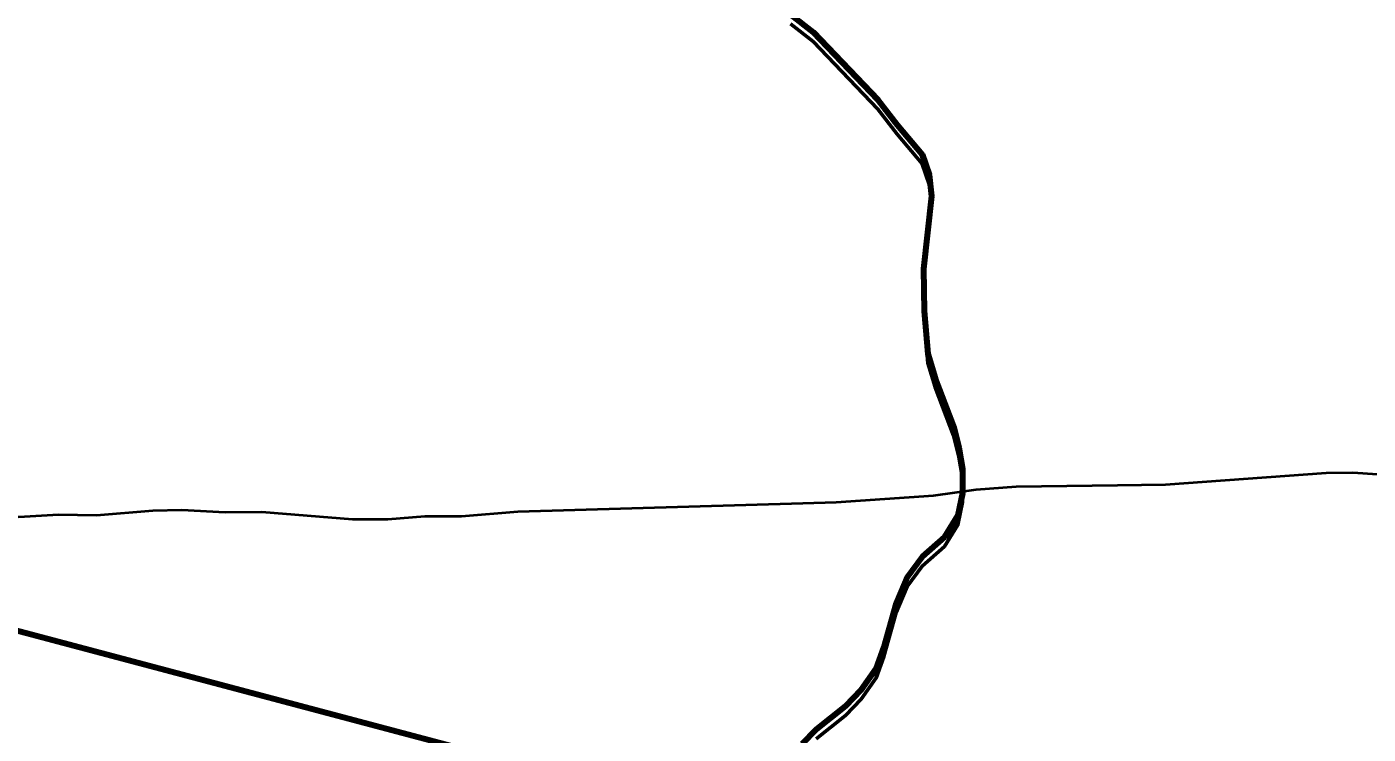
# Model space of a CAD drawing. Extents: x -1643653 to 4543381, y 1624270 to 13878484.
# Drawn here: x 736109 to 739872, y 8960573 to 8962558 of the extents above; entities that cross this region are included whole.
import ezdxf

# ---------------------------------------------------------------- set-up
doc = ezdxf.new("R2010")
doc.units = 0
doc.header["$LTSCALE"] = 200
for name, color, linetype, lineweight in [('12', 7, 'Continuous', 25), ('24', 7, 'Continuous', 25), ('53', 7, 'Continuous', 106), ('59', 7, 'Continuous', 53), ('60', 7, 'Continuous', 13), ('9', 7, 'Continuous', 90)]:
    doc.layers.add(name, color=color, linetype=linetype, lineweight=lineweight)

msp = doc.modelspace()

# ---------------------------------------------------------------- linework, layer by layer
at = {"layer": '12', "lineweight": 40}
for points in [[(739168.8, 8961271.6), (739303.4, 8961273.3), (739754.5, 8961306.8), (739829, 8961307.2), (739953.4, 8961299), (740034.8, 8961298.8), (740177.7, 8961306.9), (740305.3, 8961315.9), (740936, 8961365.4)], [(738285.5, 8961221), (738379.3, 8961223.8), (738652.4, 8961242.4), (738771.9, 8961259.9), (738884.5, 8961268.1), (739168.8, 8961271.6)], [(735620.8, 8961178.7), (735731.5, 8961178.7), (735939.1, 8961184.7), (736086.4, 8961182.8), (736197.1, 8961189.1), (736304, 8961187.6), (736462.5, 8961200.2), (736543.4, 8961202.1), (736665.1, 8961195.8), (736768.2, 8961197.3), (737022.4, 8961176.7), (737121.8, 8961176.5), (737224.9, 8961184.4), (737328.1, 8961184.8), (737486.6, 8961197.6), (738285.5, 8961221)]]:
    msp.add_lwpolyline(points, dxfattribs=at)
at = {"layer": '24', "lineweight": 53}
msp.add_lwpolyline([(738251, 8962593.2), (738314.9, 8962542.9), (738496.7, 8962353.4), (738550.2, 8962283), (738620.6, 8962200.2), (738640.6, 8962142.4), (738647, 8962082.8), (738624.5, 8961879.2), (738626.6, 8961759.9), (738636.5, 8961640.5), (738657.2, 8961572.5), (738708.2, 8961437), (738723.9, 8961377.2), (738733.9, 8961317.5), (738734.2, 8961249.7), (738720.9, 8961186.2), (738683.6, 8961126.1), (738620.8, 8961070.7), (738578.4, 8961013.8), (738548.1, 8960940.1), (738513.2, 8960816.6), (738491.7, 8960757.4), (738449.6, 8960697.3), (738406.1, 8960651.4), (738323.2, 8960586.2), (738283.9, 8960545.5)], dxfattribs=at)
at = {"layer": '24'}
msp.add_spline([(738367.7, 8959924.4), (738437.2, 8960071.1), (738471.9, 8960121.3), (738537.5, 8960171.6), (738630.2, 8960202.5), (738765.3, 8960248.8), (738950.5, 8960322.2), (739124.2, 8960357), (739313.4, 8960368.5), (739359.7, 8960368.5), (739506.3, 8960291.3), (739610.6, 8960229.5), (739660.8, 8960198.6), (739703.2, 8960210.2), (739761.1, 8960275.8), (739826.7, 8960310.6), (739919.4, 8960314.5), (740031.3, 8960372.4), (740096.9, 8960453.5), (740178, 8960523), (740239.7, 8960542.3), (740340.1, 8960557.8), (740509.9, 8960496), (740648.9, 8960465.1), (740753.1, 8960465.1), (740865, 8960488.3), (740926.8, 8960519.2), (741135.2, 8960677.5), (741193.1, 8960747.1), (741278, 8960812.7), (741293.5, 8960851.3), (741300.5, 8960850.1), (741255.5, 8960925.1), (741195.5, 8961035.2), (741220.5, 8961105.2), (741225.5, 8961275.2), (741235.5, 8961375.3), (741255.5, 8961460.3), (741305.5, 8961510.3), (741355.4, 8961545.3), (741395.4, 8961605.3), (741440.4, 8961675.3), (741500.4, 8961730.4), (741545.4, 8961795.4), (741540.4, 8961925.4), (741555.4, 8962015.5), (741660.3, 8962135.5), (741690.3, 8962305.5), (741680.3, 8962425.6), (741700.3, 8962620.6), (741780.3, 8962700.7), (741975.2, 8962690.7), (742105.2, 8962630.6), (742195.2, 8962590.6), (742275.1, 8962580.6), (742390.1, 8962640.6), (742520.1, 8962655.6), (742770, 8962605.6), (742989.9, 8962550.6), (743104.8, 8962540.6), (743324.8, 8962590.6), (743524.7, 8962640.6), (743664.7, 8962635.6), (743774.6, 8962635.6), (743904.6, 8962675.7), (744079.5, 8962775.7), (744274.5, 8962990.7), (744539.4, 8963385.9), (744659.3, 8963580.9), (744879.3, 8963706), (745084.2, 8963786), (745299.1, 8963801), (745444.1, 8963831), (745664, 8963901), (745943.9, 8964026.1), (746173.8, 8964201.1), (746393.8, 8964276.1), (746543.7, 8964266.1), (746708.6, 8964376.2), (746898.6, 8964536.2), (747118.5, 8964656.2), (747248.5, 8964676.2), (747398.4, 8964766.3), (747428.4, 8964831.3), (747488.4, 8964891.3), (747623.3, 8964991.3), (747863.3, 8965106.4), (747993.2, 8965146.4), (748133.2, 8965221.4), (748228.1, 8965321.5), (748358.1, 8965451.5)], degree=3, dxfattribs=at)
at = {"layer": '53'}
msp.add_lwpolyline([(738251, 8962593.2), (738314.9, 8962542.9), (738496.7, 8962353.4), (738550.2, 8962283), (738620.6, 8962200.2), (738640.6, 8962142.4), (738647, 8962082.8), (738624.5, 8961879.2), (738626.6, 8961759.9), (738636.5, 8961640.5), (738657.2, 8961572.5), (738708.2, 8961437), (738723.9, 8961377.2), (738733.9, 8961317.5), (738734.2, 8961249.7), (738720.9, 8961186.2), (738683.6, 8961126.1), (738620.8, 8961070.7), (738578.4, 8961013.8), (738548.1, 8960940.1), (738513.2, 8960816.6), (738491.7, 8960757.4), (738449.6, 8960697.3), (738406.1, 8960651.4), (738323.2, 8960586.2), (738283.9, 8960545.5)], dxfattribs=at)
at = {"layer": '59'}
for points in [[(738251, 8962593.2), (738314.9, 8962542.9), (738496.7, 8962353.4), (738550.2, 8962283), (738620.6, 8962200.2), (738640.6, 8962142.4), (738647, 8962082.8), (738624.5, 8961879.2), (738626.6, 8961759.9), (738636.5, 8961640.5), (738657.2, 8961572.5), (738708.2, 8961437), (738723.9, 8961377.2), (738733.9, 8961317.5), (738734.2, 8961249.7), (738720.9, 8961186.2), (738683.6, 8961126.1), (738620.8, 8961070.7), (738578.4, 8961013.8), (738548.1, 8960940.1), (738513.2, 8960816.6), (738491.7, 8960757.4), (738449.6, 8960697.3), (738406.1, 8960651.4), (738323.2, 8960586.2), (738283.9, 8960545.5)], [(738323.2, 8960560.1), (738406.1, 8960625.2), (738449.6, 8960671.2), (738491.7, 8960731.2), (738513.2, 8960790.5), (738548.1, 8960913.9), (738578.4, 8960987.7), (738620.8, 8961044.5), (738683.6, 8961100), (738720.9, 8961160.1), (738734.2, 8961223.6), (738733.9, 8961291.3), (738723.9, 8961351), (738708.2, 8961410.8), (738657.2, 8961546.4), (738636.5, 8961614.3), (738626.6, 8961733.7), (738624.5, 8961853.1), (738647, 8962056.7), (738640.6, 8962116.2), (738620.6, 8962174.1), (738550.2, 8962256.9), (738496.7, 8962327.2), (738314.9, 8962516.7), (738251, 8962567.1)]]:
    msp.add_lwpolyline(points, dxfattribs=at)
at = {"layer": '60', "lineweight": 25}
msp.add_spline([(814781, 9009175.5), (814787.2, 9009173.4), (814796.9, 9009173.4), (814799.4, 9009172.4), (814805.1, 9009174.5), (814805.6, 9009176.5), (814811.7, 9009179.5), (814811.7, 9009179.5), (814801.5, 9009181), (814790.7, 9009181.5), (814784.1, 9009183.1), (814777.4, 9009185.1), (814778.4, 9009175.5)], degree=3, dxfattribs=at)
at = {"layer": '9'}
msp.add_line((738230.2, 8960292.9), (727062.8, 8963254.1), dxfattribs=at)
msp.add_lwpolyline([(738251, 8962593.2), (738314.9, 8962542.9), (738496.7, 8962353.4), (738550.2, 8962283), (738620.6, 8962200.2), (738640.6, 8962142.4), (738647, 8962082.8), (738624.5, 8961879.2), (738626.6, 8961759.9), (738636.5, 8961640.5), (738657.2, 8961572.5), (738708.2, 8961437), (738723.9, 8961377.2), (738733.9, 8961317.5), (738734.2, 8961249.7), (738720.9, 8961186.2), (738683.6, 8961126.1), (738620.8, 8961070.7), (738578.4, 8961013.8), (738548.1, 8960940.1), (738513.2, 8960816.6), (738491.7, 8960757.4), (738449.6, 8960697.3), (738406.1, 8960651.4), (738323.2, 8960586.2), (738283.9, 8960545.5)], dxfattribs=at)

doc.saveas('drawing.dxf')
